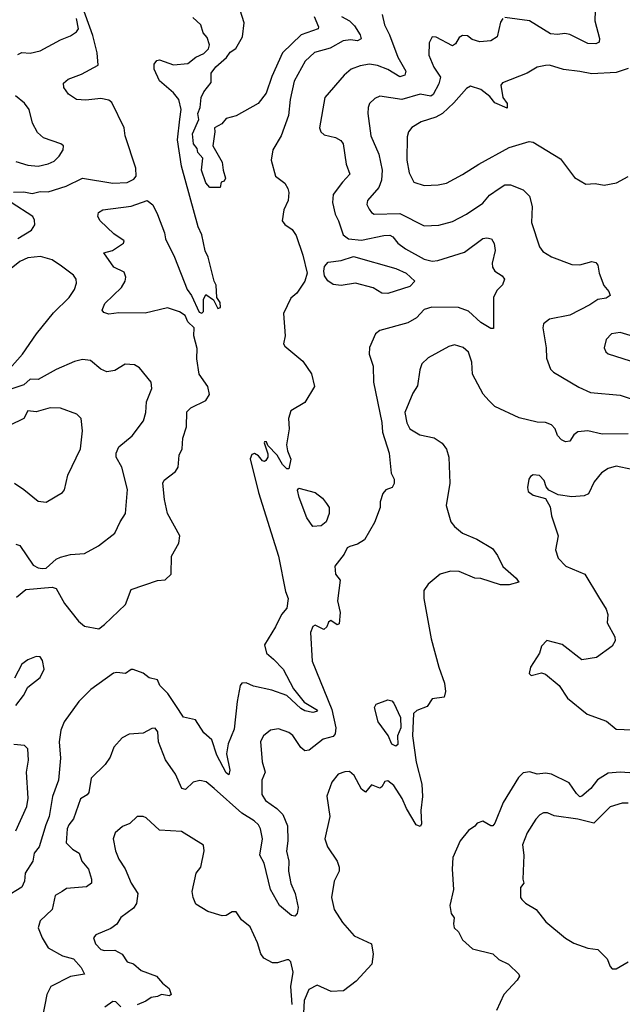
# Model space of a CAD drawing. Extents: x 1690054 to 1842981, y 782881 to 914114.
# Tile 447 of 656: x 1795184 to 1798165, y 796446 to 801320. Entities that reach past the tile are written whole.
import ezdxf

# ---------------------------------------------------------------- set-up
doc = ezdxf.new("R2010")
doc.units = 0

msp = doc.modelspace()

# ---------------------------------------------------------------- linework, layer by layer
at = {"layer": '0CON10XD'}
for points in [[(1795153.4, 800466.6), (1795205, 800467.5), (1795245, 800460), (1795285, 800469.7), (1795325, 800468), (1795413.8, 800496.2), (1795495, 800534.6), (1795645, 800510.4), (1795715, 800513.8), (1795749, 800531), (1795760.6, 800545), (1795759.3, 800585), (1795705.1, 800745), (1795701.1, 800785), (1795640.1, 800910.1), (1795625, 800921.6), (1795585, 800929.3), (1795511.3, 800921.3), (1795465, 800924), (1795425, 800952), (1795402.5, 800985), (1795401.2, 801005), (1795423.3, 801025), (1795490.2, 801049.8), (1795571.5, 801095), (1795567.1, 801155), (1795545, 801240.8), (1795458, 801485)], [(1796776.5, 801335), (1796815, 801313.9), (1796840.1, 801290.1), (1796867.7, 801245), (1796873.1, 801225), (1796855, 801215.5), (1796820.5, 801220.5), (1796785, 801215.2), (1796720.4, 801179.6), (1796643.2, 801156.8), (1796596.4, 801115), (1796542.5, 801015), (1796521.8, 800925), (1796514.6, 800845), (1796477.3, 800745), (1796437.1, 800675), (1796428.6, 800625), (1796450, 800545), (1796495, 800510), (1796511.2, 800485), (1796516.2, 800465), (1796512, 800425), (1796491.2, 800378.8), (1796482, 800325), (1796495.6, 800305.6), (1796531.4, 800281.4), (1796552.2, 800252.2), (1796584.3, 800155), (1796605.7, 800065), (1796594.3, 800025.7), (1796554.4, 799965.6), (1796525, 799941.8), (1796489.2, 799865), (1796496.7, 799755), (1796488.9, 799715), (1796495, 799703.6), (1796585, 799628.9), (1796627.2, 799567.2), (1796641.7, 799505), (1796595.3, 799424.7), (1796525, 799383.8), (1796514.5, 799345.5), (1796517.9, 799295), (1796504.5, 799215), (1796508.9, 799185), (1796525.6, 799145), (1796515, 799096.7), (1796505, 799096.7), (1796485, 799118), (1796458, 799165), (1796411.7, 799211.7), (1796405, 799230), (1796395, 799230), (1796393.8, 799225), (1796411.7, 799171.7), (1796411.2, 799155), (1796401.7, 799138.3), (1796395, 799133.3), (1796385, 799136.7), (1796365, 799161.2), (1796345, 799173.3), (1796331.7, 799168.3), (1796324.5, 799145.5), (1796365, 798979.4), (1796463.6, 798665), (1796499.3, 798489.3), (1796512.6, 798455), (1796505, 798407.1), (1796478.5, 798375), (1796449.5, 798315), (1796394.4, 798225), (1796404.4, 798185), (1796440, 798155), (1796486.7, 798105), (1796538.4, 798008.4), (1796592.2, 797942.2), (1796657.5, 797902.5), (1796652.5, 797895), (1796635, 797890.8), (1796595, 797899.2), (1796575, 797910), (1796505.4, 797975.4), (1796431.2, 798001.2), (1796341.5, 798021.5), (1796305, 798037.5), (1796283.8, 798035), (1796274.4, 798025), (1796259.2, 797945), (1796245, 797807.5), (1796215.8, 797735), (1796206.4, 797686.4), (1796223.8, 797605), (1796218.3, 797581.7), (1796205, 797591.2), (1796158.6, 797678.6), (1796133.8, 797755), (1796095, 797790), (1796054.4, 797854.4), (1795995, 797866.7), (1795957.1, 797925), (1795917.3, 797985), (1795877.9, 798025), (1795865, 798052.7), (1795825, 798062.7), (1795794, 798085), (1795745, 798104.2), (1795735, 798104), (1795706.6, 798083.4), (1795665, 798089.2), (1795648.6, 798085), (1795535.3, 798004.7), (1795476.5, 797945), (1795404.5, 797845), (1795387.4, 797802.6), (1795378.4, 797745), (1795386.5, 797665), (1795375.5, 797555), (1795346.7, 797475), (1795330.3, 797375), (1795312.6, 797335), (1795280, 797225), (1795256.2, 797195), (1795249.2, 797155), (1795210.8, 797095), (1795207.5, 797055), (1795194.5, 797025.5), (1795114, 796976)], [(1796978.1, 801345), (1796988.8, 801295), (1797014.1, 801244.1), (1797054.8, 801134.8), (1797094.5, 801065), (1797089.4, 801045), (1797065, 801036.8), (1797005, 801073.9), (1796955, 801093.3), (1796915, 801099.1), (1796868.5, 801091.5), (1796824.7, 801075.3), (1796790, 801045), (1796694.4, 800935), (1796667.5, 800785), (1796674.6, 800764.6), (1796690.2, 800750.2), (1796746.7, 800736.7), (1796772.1, 800722.1), (1796784.5, 800705), (1796798.8, 800605), (1796816.5, 800555), (1796781.5, 800515), (1796734.5, 800455), (1796731.8, 800415), (1796745, 800358), (1796761.8, 800325), (1796783.8, 800255), (1796810, 800235), (1796875, 800227.9), (1796985, 800252.1), (1797015, 800252.8), (1797030.5, 800245), (1797055, 800212.9), (1797092.7, 800185), (1797185, 800135.3), (1797225, 800125.4), (1797252.5, 800127.5), (1797385, 800169.1), (1797475, 800236.9), (1797495, 800240.8), (1797518.8, 800235), (1797532.1, 800212.1), (1797537.1, 800177.1), (1797520.9, 800115), (1797523.3, 800095), (1797534.6, 800074.6), (1797571.5, 800051.5), (1797583.3, 800035), (1797572.4, 800007.6), (1797545, 799980), (1797527.9, 799945), (1797528.3, 799791.7), (1797515, 799792), (1797465, 799820.5), (1797405, 799877.6), (1797355, 799895.9), (1797222.5, 799897.5), (1797185, 799885.6), (1797146.4, 799843.6), (1797105, 799819.2), (1796965, 799780.8), (1796944, 799765), (1796915, 799696.7), (1796913.6, 799665), (1796932.9, 799605), (1796934.7, 799525), (1796975.2, 799325.2), (1796978.5, 799278.5), (1797011.5, 799175), (1797022, 799075), (1797036, 799045), (1797036.2, 799023.8), (1797026.4, 799003.6), (1796995, 798992.5), (1796980, 798975), (1796967, 798933), (1796966.7, 798905), (1796939.5, 798830.5), (1796890, 798745), (1796855.8, 798724.2), (1796817.1, 798712.9), (1796804.4, 798705.6), (1796790, 798675), (1796742.9, 798615), (1796745.7, 798575), (1796768.8, 798545), (1796756.6, 798443.4), (1796769.7, 798385), (1796765, 798330), (1796755, 798323.8), (1796723.6, 798346.4), (1796711.7, 798338.3), (1796703.3, 798315), (1796688.8, 798301.2), (1796645, 798322.5), (1796633.9, 798316.1), (1796623.3, 798286.7), (1796631.1, 798145), (1796728.7, 797905), (1796747.9, 797815), (1796744.3, 797785.7), (1796735, 797771.9), (1796685, 797757.8), (1796615.3, 797704.7), (1796595, 797700.5), (1796575, 797716.7), (1796535, 797776.5), (1796515, 797792.2), (1796465, 797808.9), (1796425, 797803.1), (1796390, 797775), (1796375, 797747.5), (1796383.1, 797646.9), (1796399.1, 797595), (1796382.5, 797555), (1796382.1, 797485), (1796400.8, 797455), (1796455.5, 797415.5), (1796485.2, 797385.2), (1796508.8, 797328.8), (1796510.7, 797255), (1796504.7, 797204.7), (1796515.5, 797155), (1796514, 797105), (1796524.7, 797044.7), (1796546.2, 796995), (1796561.2, 796925), (1796556.2, 796895), (1796545, 796882.7), (1796528, 796885), (1796470, 796935), (1796425, 797014), (1796394.3, 797144.3), (1796371.9, 797185), (1796385.9, 797265), (1796375.2, 797315), (1796365, 797334.5), (1796343.5, 797355), (1796282.7, 797392.7), (1796145.4, 797515), (1796107.1, 797547.1), (1796075, 797554.6), (1796041.4, 797545), (1796005, 797510), (1795985.8, 797515), (1795955.3, 797585.3), (1795906, 797656), (1795870.7, 797745), (1795867.9, 797795), (1795855, 797812.9), (1795838.3, 797811.7), (1795795, 797788.8), (1795725, 797782.5), (1795691.2, 797765), (1795650.3, 797719.7), (1795631.3, 797668.7), (1795607.2, 797632.8), (1795538, 797565), (1795526.5, 797495), (1795517.8, 797482.2), (1795485, 797464), (1795449.4, 797365), (1795426.7, 797335), (1795419.6, 797315), (1795413.8, 797245), (1795445, 797213.6), (1795478.9, 797195), (1795490.8, 797155), (1795523.8, 797115), (1795538.9, 797065), (1795539.2, 797045), (1795515, 797027.8), (1795415, 797018.9), (1795393.8, 797005), (1795360, 796985), (1795344, 796916), (1795285, 796858.6), (1795275.5, 796825), (1795295.4, 796775), (1795325, 796725.6), (1795395, 796685.8), (1795450.6, 796670.6), (1795488, 796628), (1795503.8, 796595), (1795435, 796583.5), (1795338.1, 796535), (1795318.9, 796495), (1795285.3, 796325)], [(1796641.2, 801335), (1796662.5, 801285), (1796661.4, 801275), (1796575.9, 801244.1), (1796484.8, 801155.2), (1796430.8, 801039.2), (1796403.7, 800956.3), (1796363.8, 800905), (1796255, 800844.5), (1796205, 800830), (1796183.3, 800805), (1796147.5, 800785), (1796150, 800765), (1796139.2, 800695), (1796186.2, 800615), (1796190, 800575), (1796202.5, 800535), (1796195, 800520), (1796180, 800515), (1796175, 800490), (1796125, 800490), (1796105, 800512.5), (1796082.9, 800575), (1796090, 800635), (1796065, 800662.5), (1796062.5, 800682.5), (1796044.5, 800705), (1796039.2, 800755), (1796070, 800825), (1796064.6, 800855), (1796077.5, 800885), (1796082.2, 800935), (1796095, 800963.3), (1796131.7, 801008.3), (1796131.4, 801055), (1796155, 801086.4), (1796207.8, 801132.2), (1796225, 801158.5), (1796252.5, 801177.5), (1796286.5, 801235), (1796294.5, 801305), (1796275, 801367.5)], [(1798030.7, 801365), (1798028.7, 801315), (1798053.1, 801226.9), (1798051.4, 801208.6), (1798035, 801200.5), (1797995, 801201.2), (1797905, 801246.8), (1797881.8, 801251.8), (1797845, 801246.2), (1797809.9, 801249.9), (1797706.2, 801315), (1797585, 801331.2)], [(1795167.8, 798462.2), (1795215, 798499.7), (1795345, 798511.7), (1795364.8, 798504.8), (1795405, 798429.4), (1795475, 798342.9), (1795505, 798318.1), (1795575, 798305.3), (1795603.6, 798326.4), (1795708.1, 798425), (1795735, 798498.8), (1795865, 798543.9), (1795903.3, 798546.7), (1795932.9, 798575), (1795935.5, 798665), (1795971.1, 798728.9), (1795975.5, 798765), (1795914.4, 798875), (1795900, 798945), (1795892.7, 799025), (1795898.9, 799041.1), (1795955, 799083.9), (1795968.8, 799105), (1795973.6, 799165), (1795988.4, 799195), (1795991.1, 799248.9), (1796009.6, 799305), (1796011.2, 799378.8), (1796030.9, 799399.1), (1796104.4, 799435), (1796123.8, 799465), (1796115.5, 799505), (1796071.8, 799565), (1796061.1, 799641.1), (1796061.9, 799691.9), (1796045.6, 799755), (1796047.5, 799795), (1796016.2, 799825), (1796002.5, 799855), (1795975, 799874.4), (1795915, 799893.1), (1795805, 799867.1), (1795675, 799869.3), (1795625, 799861.8), (1795600, 799870), (1795591.7, 799881.7), (1795604.4, 799915), (1795686.9, 799995), (1795705.4, 800025), (1795709.6, 800045), (1795700, 800070), (1795649.4, 800095), (1795600, 800165), (1795642.3, 800177.7), (1795696.8, 800213.2), (1795701.2, 800225), (1795649.2, 800259.2), (1795581.9, 800325), (1795570, 800345), (1795573.8, 800365), (1795595, 800379.4), (1795735, 800396.1), (1795815, 800425.4), (1795842.8, 800402.8), (1795865.3, 800355), (1795900, 800265), (1795904.7, 800234.7), (1795950, 800145), (1796013.1, 799985), (1796034.2, 799955), (1796071.7, 799871.7), (1796085, 799867.5), (1796092.5, 799875), (1796093.3, 799935), (1796105, 799960), (1796143, 799933), (1796165, 799890), (1796177.5, 799895), (1796175, 799920), (1796160, 799945), (1796156.4, 800005), (1796146.2, 800026.2), (1796117, 800145), (1796100.8, 800175), (1796085.7, 800255), (1796066.5, 800295), (1795983.8, 800595), (1795964.3, 800725), (1795977, 800827), (1795983.2, 800875), (1795972.1, 800925), (1795945, 800957.5), (1795875, 801016.9), (1795849.2, 801075), (1795849.6, 801100.4), (1795861.8, 801118.2), (1795875, 801121.4), (1795945, 801096.2), (1796015, 801102.9), (1796055, 801134.6), (1796095, 801152.9), (1796118.8, 801175), (1796123.3, 801195), (1796111.7, 801231.7), (1796092, 801255), (1796080.8, 801295), (1796040.2, 801330.2)], [(1795175, 801147.8), (1795195, 801157.3), (1795235, 801153.8), (1795285, 801165.5), (1795385, 801220.6), (1795435, 801240.6), (1795465, 801259.2), (1795475, 801273.8), (1795465, 801325.8)], [(1797574.1, 801325.9), (1797562.7, 801307.3), (1797545.7, 801235), (1797515, 801215.8), (1797459.8, 801209.8), (1797422.3, 801222.3), (1797399.6, 801239.6), (1797375, 801241.9), (1797358.1, 801231.9), (1797340, 801200), (1797325, 801190.6), (1797245, 801233.6), (1797224, 801235), (1797210, 801205), (1797207.5, 801145), (1797232.7, 801085), (1797265.4, 801035), (1797257.9, 801002.1), (1797230, 800950), (1797217.9, 800942.1), (1797165, 800951.9), (1797075, 800925.3), (1796965, 800940.5), (1796940.2, 800929.8), (1796915.4, 800904.6), (1796907.8, 800885), (1796906.5, 800855), (1796921.8, 800745), (1796960, 800655), (1796978.1, 800575), (1796973.2, 800525), (1796961.1, 800488.9), (1796904.5, 800425), (1796902.2, 800405), (1796912.2, 800382.2), (1796924.4, 800365), (1796937.8, 800357.8), (1797065, 800359.7), (1797185, 800299.1), (1797256.9, 800303.1), (1797325, 800321.1), (1797395, 800356.7), (1797475, 800411.4), (1797509, 800451), (1797555.6, 800484.4), (1797585, 800503.2), (1797612.1, 800502.1), (1797675, 800476.9), (1797706.1, 800446.1), (1797719.5, 800395), (1797715.7, 800315.7), (1797755.4, 800195), (1797772.7, 800172.7), (1797815, 800145.6), (1797915, 800108), (1797955, 800106), (1798015, 800122.5), (1798035, 800118.8), (1798043.8, 800105), (1798051.2, 800065), (1798074.1, 800004.1), (1798098.8, 799975), (1798105.8, 799954.2), (1798085, 799941.9), (1798045, 799935.6), (1798005, 799908.5), (1797905, 799858.1), (1797805, 799837.5), (1797776.2, 799815), (1797772.5, 799795), (1797789.4, 799695), (1797790, 799645), (1797810.8, 799590.8), (1797825.7, 799575), (1797950.1, 799500.1), (1798007.5, 799475), (1798155, 799461.5), (1798295, 799415.6)], [(1798195, 801077.8), (1798135, 801058.1), (1798015, 801051.1), (1797955.9, 801064.1), (1797875, 801073.6), (1797805.6, 801094.4), (1797785, 801093.5), (1797744.6, 801085.4), (1797695, 801054.4), (1797572.2, 801007.8), (1797564.4, 800995), (1797574.5, 800934.5), (1797595.6, 800905), (1797595, 800881.2), (1797535, 800907.7), (1797509.4, 800939.4), (1797465, 800974.7), (1797415, 800990.6), (1797395, 800978.6), (1797332.4, 800907.6), (1797275, 800855.3), (1797243, 800837), (1797170.8, 800815), (1797123.3, 800786.7), (1797108.1, 800765), (1797100.2, 800739.8), (1797098.8, 800625), (1797111.1, 800561.1), (1797133.8, 800515), (1797185, 800499.4), (1797255, 800502.2), (1797295, 800511.2), (1797375, 800552.9), (1797455, 800605.4), (1797605, 800687.5), (1797705, 800717.5), (1797725, 800713.3), (1797860.3, 800630.3), (1797929.5, 800539.5), (1797985, 800506.2), (1798031.7, 800508.3), (1798075, 800500), (1798136.9, 800513.1), (1798195, 800543.3)], [(1795165, 800618.4), (1795225, 800599.2), (1795275, 800595.6), (1795325, 800605.6), (1795355, 800620), (1795380, 800645), (1795398.8, 800675), (1795400, 800695), (1795386.7, 800705), (1795301.2, 800735), (1795271.2, 800761.2), (1795247.6, 800807.6), (1795231.4, 800875), (1795207.2, 800907.2), (1795162.6, 800942.6)], [(1795175, 800237.2), (1795242.1, 800277.9), (1795258.9, 800305), (1795258, 800328), (1795248.6, 800345), (1795142, 800415)], [(1795110.9, 799565), (1795198.5, 799665), (1795267.1, 799765), (1795351.5, 799868.5), (1795428.5, 799945), (1795455.8, 799985), (1795465.7, 800015), (1795462.9, 800035), (1795449.4, 800055), (1795390, 800100), (1795345, 800131.4), (1795287.4, 800147.4), (1795225, 800140.6), (1795185, 800122.2), (1795125, 800074.4)], [(1797005, 799964.7), (1796976.3, 799966.3), (1796933.4, 799993.4), (1796845, 800015.2), (1796775, 800003.9), (1796735, 800009.6), (1796707.7, 800027.7), (1796691.8, 800051.8), (1796687.9, 800075), (1796692.1, 800097.9), (1796710, 800120), (1796775, 800128.3), (1796835, 800147.4), (1797045, 800088.5), (1797095.7, 800065), (1797139.2, 800025), (1797115, 799999.6), (1797005, 799964.7)], [(1798375, 799574.4), (1798485, 799597.5), (1798523.3, 799615), (1798526.4, 799626.4), (1798515, 799650), (1798507, 799707), (1798487.6, 799727.6), (1798435, 799750.6), (1798275, 799735.7), (1798155, 799771.2), (1798112.5, 799765), (1798085, 799737.5), (1798076.2, 799695), (1798083.3, 799675), (1798095, 799666.7), (1798205, 799631.4), (1798315, 799580.8), (1798375, 799574.4)], [(1798195, 799269.5), (1798065, 799268.9), (1797995.4, 799285.4), (1797945, 799280), (1797925.7, 799265), (1797905, 799233.8), (1797885, 799230.8), (1797865, 799240.8), (1797845, 799261.4), (1797832.9, 799295), (1797815, 799314.2), (1797785.6, 799325.6), (1797745, 799327.5), (1797655, 799349.4), (1797534.5, 799404.5), (1797505.4, 799435.4), (1797476.3, 799466.3), (1797424.6, 799564.6), (1797420.5, 799625), (1797405, 799673.8), (1797377.4, 799697.4), (1797335, 799710.8), (1797307.8, 799702.2), (1797205, 799645.6), (1797173.7, 799616.3), (1797163.7, 799586.3), (1797152.4, 799507.6), (1797128.8, 799471.2), (1797089.2, 799375), (1797098.6, 799325), (1797115, 799294.3), (1797163.8, 799265), (1797235, 799250), (1797273.8, 799223.8), (1797295, 799193.8), (1797306.4, 799155), (1797312.7, 799025), (1797294.4, 798915), (1797316.7, 798835), (1797335, 798810.6), (1797375, 798778.5), (1797445, 798748.2), (1797522.5, 798702.5), (1797548.3, 798668.3), (1797574, 798614), (1797640, 798555), (1797653.3, 798535), (1797605, 798521.8), (1797562.1, 798522.1), (1797465, 798554), (1797435, 798555.8), (1797358.8, 798588.8), (1797315, 798589.8), (1797263.9, 798575), (1797205, 798525.8), (1797182.8, 798495), (1797183.4, 798455), (1797220.3, 798255), (1797257.3, 798115), (1797285.4, 798035), (1797290.8, 797995), (1797283.6, 797966.4), (1797225, 797957.5), (1797199.3, 797920.7), (1797149.3, 797900.7), (1797132.5, 797885), (1797127.9, 797775), (1797145.5, 797645.5), (1797172.9, 797535), (1797177.3, 797475), (1797168.2, 797405), (1797172.5, 797337.5), (1797165, 797326.2), (1797145, 797334.2), (1797097.3, 797415), (1797076.1, 797465), (1797035, 797528.8), (1797005, 797552.5), (1796990.7, 797549.3), (1796975, 797522.5), (1796965, 797516.7), (1796925, 797532.5), (1796895, 797496.7), (1796875, 797511.1), (1796838.8, 797578.8), (1796815, 797597.7), (1796792.4, 797597.6), (1796760, 797585), (1796727.5, 797545), (1796704.3, 797475.7), (1796718.9, 797375), (1796693.3, 797265), (1796706.2, 797226.2), (1796755.4, 797155.4), (1796764.2, 797125), (1796764, 797105), (1796739.2, 797055), (1796727.1, 796975), (1796740, 796915), (1796780.5, 796850.5), (1796838.9, 796785), (1796924, 796745), (1796932.1, 796695), (1796925.9, 796645), (1796848.8, 796561.2), (1796786.4, 796513.6), (1796725, 796510), (1796655, 796541.2), (1796615, 796519.6), (1796591.8, 796465), (1796587.8, 796402.2)], [(1795165, 798724), (1795185, 798717.5), (1795250.1, 798620.1), (1795275, 798606.2), (1795295, 798602.9), (1795315, 798605.6), (1795365, 798649.4), (1795385, 798658.6), (1795435, 798672), (1795505, 798678.1), (1795573.8, 798715), (1795655, 798778), (1795680.5, 798835), (1795707.8, 798875), (1795716.5, 798995), (1795689.4, 799105), (1795660.6, 799155), (1795661.4, 799175), (1795674.6, 799205.4), (1795739.8, 799260.2), (1795796.4, 799335), (1795807.3, 799375), (1795810.9, 799429.1), (1795837.5, 799495), (1795834, 799525), (1795776.1, 799596.1), (1795751.3, 799611.3), (1795705, 799614.3), (1795655, 799583.1), (1795615, 799577.3), (1795585, 799589.4), (1795535, 799632.5), (1795495, 799637.5), (1795455, 799627.5), (1795365, 799588.8), (1795275, 799539.2), (1795235, 799540), (1795205, 799513.1), (1795125.8, 799485.8)], [(1795158.8, 799025), (1795203.8, 798995), (1795275, 798936), (1795315, 798931.2), (1795395, 798980), (1795405, 798992.5), (1795421.4, 799065), (1795485.5, 799195), (1795494.4, 799285), (1795488, 799345), (1795467, 799367), (1795385, 799397.1), (1795335, 799398.1), (1795265, 799378.8), (1795225, 799384.4), (1795204.7, 799345.3), (1795065, 799277.5)], [(1798212.8, 799092.8), (1798135, 799109.4), (1798095, 799098.1), (1798063.1, 799076.9), (1798027, 799033), (1797997.4, 798972.6), (1797976.4, 798963.6), (1797915, 798958.1), (1797848.6, 798968.6), (1797801.2, 798991.2), (1797788.3, 799008.3), (1797778.8, 799038.8), (1797755, 799063.3), (1797725, 799066.7), (1797710.7, 799059.3), (1797702.5, 799045), (1797696.7, 799005), (1797700, 798985), (1797725, 798966.7), (1797785, 798950), (1797808.3, 798908.3), (1797814.6, 798864.6), (1797847.8, 798765), (1797834.3, 798695), (1797847.5, 798655), (1797886.2, 798615), (1797980, 798575), (1798047.5, 798462.5), (1798085, 798402.5), (1798093.8, 798375), (1798090, 798335), (1798128.8, 798265), (1798130, 798245), (1798115, 798218.8), (1798037.2, 798162.8), (1797965, 798151.4), (1797867.3, 798227.3), (1797792.7, 798247.3), (1797765, 798218.8), (1797755.4, 798185), (1797712, 798115), (1797705, 798083.8), (1797715, 798073.5), (1797765, 798086.5), (1797785, 798080), (1797852.5, 798025), (1797895, 797962.2), (1797991.8, 797881.8), (1798087.5, 797847.5), (1798135, 797807.5), (1798295, 797801.5)], [(1796635, 798811.8), (1796604.6, 798854.6), (1796567.1, 798955), (1796558.8, 798991.2), (1796565, 799001.2), (1796645, 798980), (1796682.1, 798952.1), (1796702.7, 798925), (1796714.4, 798905), (1796715.6, 798875), (1796699.5, 798835), (1796675, 798814.6), (1796635, 798811.8)], [(1795165.3, 797925), (1795202.1, 797975), (1795223.4, 798016.6), (1795285, 798064.2), (1795304.3, 798105), (1795297.3, 798147.3), (1795285.7, 798165.7), (1795265, 798167.5), (1795225, 798152), (1795195, 798129.2), (1795158.7, 798061.3)], [(1797045, 797724), (1797025, 797734.4), (1797007.5, 797777.5), (1796957.9, 797845), (1796938.7, 797915), (1796947.4, 797932.6), (1797005, 797953.2), (1797025, 797947.6), (1797035, 797936.5), (1797068, 797865), (1797070.4, 797815), (1797052.9, 797775), (1797055, 797732.5), (1797045, 797724)], [(1795164.7, 797305), (1795218.6, 797425), (1795225.9, 797465.9), (1795217.5, 797595), (1795227.8, 797655), (1795225, 797711.2), (1795207.1, 797727.1), (1795155, 797731.5)], [(1797939.3, 797489.3), (1797903.2, 797543.2), (1797815, 797586), (1797785, 797590.9), (1797745, 797584.5), (1797707.6, 797597.6), (1797675, 797591.8), (1797651, 797569), (1797575.4, 797445), (1797535, 797342), (1797525, 797330), (1797515, 797330), (1797475, 797353.3), (1797446.7, 797343.3), (1797435, 797327.5), (1797405, 797306.7), (1797363.8, 797255), (1797327.5, 797172.5), (1797323.1, 797115), (1797330.7, 797015), (1797311.3, 796935), (1797317.9, 796895), (1797334.1, 796874.1), (1797329.6, 796845), (1797334, 796825), (1797355.5, 796805), (1797375, 796765.4), (1797425, 796721.1), (1797525, 796695.7), (1797555, 796668.2), (1797602.5, 796645), (1797653.8, 796595), (1797656, 796585), (1797645.8, 796565), (1797580, 796495), (1797543.1, 796415)], [(1798225, 797590.8), (1798155, 797595.9), (1798095, 797590.4), (1798042.3, 797557.7), (1798009.2, 797515), (1797965, 797475.6), (1797955, 797473.1), (1797939.3, 797489.3)], [(1798195, 797442.1), (1798165, 797442.3), (1798105, 797423.5), (1798025, 797342.2), (1797945, 797362.9), (1797829.1, 797379.1), (1797795, 797393.1), (1797775, 797393.1), (1797756.6, 797383.4), (1797737.6, 797362.4), (1797695.4, 797294.6), (1797672.1, 797235), (1797677.8, 797185), (1797673.3, 797065), (1797677.5, 797045), (1797662.5, 797025), (1797662.5, 796975), (1797667.5, 796965), (1797686.4, 796946.4), (1797740, 796915), (1797786.7, 796855), (1797884.2, 796774.2), (1797925, 796748.8), (1797995, 796723.8), (1798045, 796716.7), (1798090.7, 796670.7), (1798105, 796632.5), (1798115, 796622.5), (1798135, 796622.5)], [(1796532.7, 796445), (1796525.3, 796534.7), (1796536.9, 796605), (1796525, 796656.7), (1796515, 796665.8), (1796505, 796665.8), (1796458.7, 796651.3), (1796435, 796651.9), (1796392, 796675), (1796376.4, 796696.4), (1796361.1, 796751.1), (1796325, 796829.2), (1796280.8, 796865), (1796255, 796903.3), (1796235, 796903.8), (1796205, 796886.2), (1796185.9, 796884.1), (1796115, 796906), (1796055, 796942.5), (1796041.5, 796975), (1796037.8, 797005), (1796057.3, 797095), (1796080, 797125), (1796096, 797205), (1796093.6, 797233.6), (1795985, 797301.1), (1795875, 797308.6), (1795809.7, 797369.7), (1795795, 797376.2), (1795765, 797376.2), (1795728.6, 797341.4), (1795693, 797327), (1795655.8, 797294.2), (1795645.8, 797265), (1795657.8, 797205), (1795674.4, 797165), (1795706.3, 797116.3), (1795735.4, 797045), (1795768.8, 796995), (1795762.1, 796945), (1795747.4, 796922.6), (1795685, 796875.7), (1795665, 796843.1), (1795635, 796820.9), (1795560.3, 796789.7), (1795548.8, 796775), (1795558.6, 796745), (1795585, 796718.1), (1795603, 796713), (1795655, 796714.6)], [(1795655, 796714.6), (1795691.1, 796695), (1795715, 796656.9), (1795746.9, 796646.9), (1795785, 796613.8), (1795861.4, 796585), (1795890.2, 796550.2), (1795924, 796525), (1795934, 796495), (1795925, 796488.6), (1795885, 796494.6), (1795865, 796484.5), (1795835, 796480), (1795808.7, 796461.3), (1795765, 796443.5)], [(1798135, 796622.5), (1798195, 796656.7)], [(1795685, 796434.4), (1795658.8, 796458.8), (1795645, 796460.2), (1795605, 796431.9)]]:
    msp.add_lwpolyline(points, dxfattribs=at)

doc.saveas('drawing.dxf')
